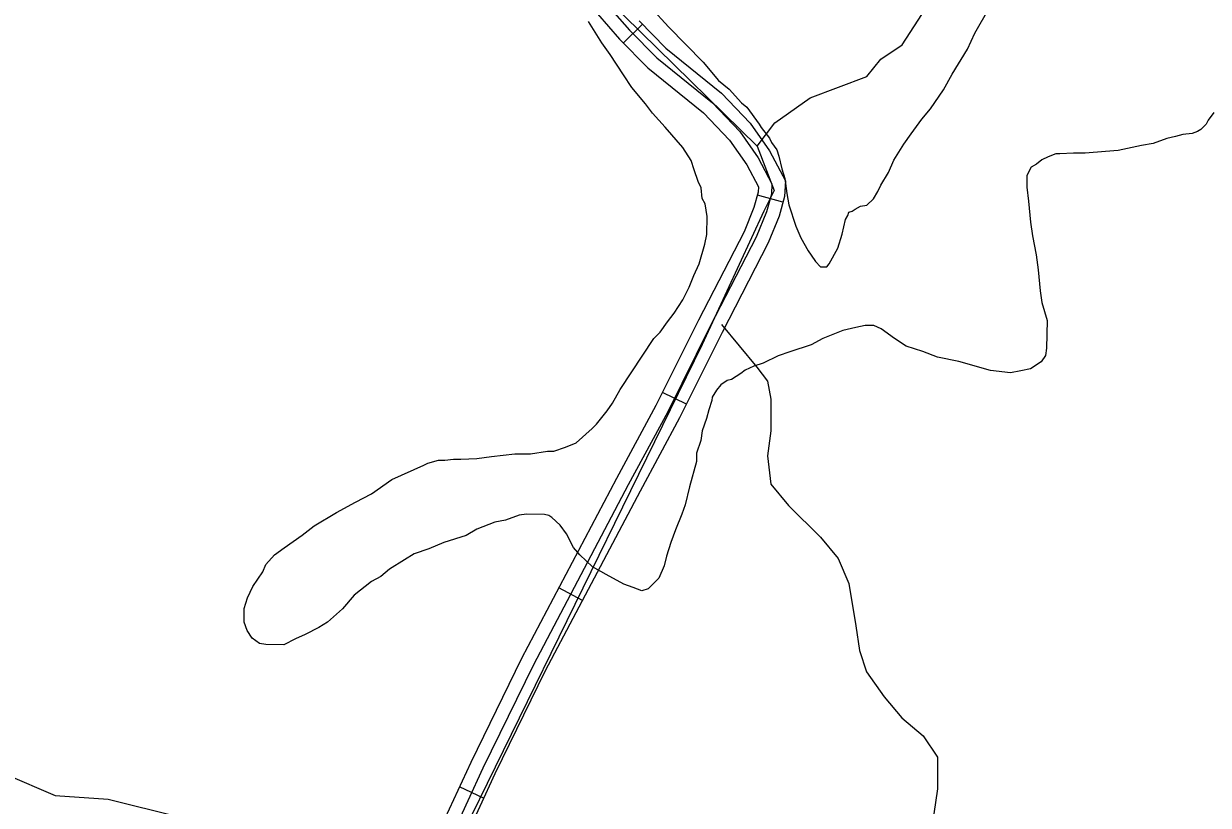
# Model space of a CAD drawing. Extents: x 3245246 to 3283090, y 806824 to 832173.
# Drawn here: x 3268650 to 3269986, y 827254 to 828135 of the extents above; entities that cross this region are included whole.
import ezdxf

# ---------------------------------------------------------------- set-up
doc = ezdxf.new("R2010")
doc.units = 0
for name, color, linetype in [('V-ROAD-CNTR', 7, 'Continuous'), ('V-SITE-VEGE', 7, 'Continuous'), ('V-TOPO-SHOR', 7, 'Continuous')]:
    doc.layers.add(name, color=color, linetype=linetype)

msp = doc.modelspace()

# ---------------------------------------------------------------- linework, layer by layer
at = {"layer": 'V-ROAD-CNTR'}
for p, q in [((3269347.6, 828134.4), (3269326.2, 828113.3)), ((3269506.1, 827933.6), (3269477.3, 827941.7)), ((3269397.2, 827705.9), (3269370.3, 827719.2)), ((3269280, 827484.7), (3269253.4, 827498.7)), ((3269168.6, 827261.8), (3269141.4, 827274.3))]:
    msp.add_line(p, q, dxfattribs=at)
for points in [[(3269284.7, 828160.2), (3269322, 828117.6), (3269353.8, 828085.3), (3269416.4, 828034.4), (3269445.8, 828003.6), (3269465.4, 827975.9), (3269478.4, 827951), (3269478.2, 827945), (3269473.3, 827927.7), (3269462.3, 827900.4), (3269410.7, 827800.5), (3269362.9, 827704.3), (3269318.5, 827622.1), (3269211.5, 827419), (3269154.1, 827302), (3269120.2, 827228.3)], [(3269296.6, 828169.3), (3269333, 828127.8), (3269363.9, 828096.4), (3269426.6, 828045.5), (3269457.4, 828013.2), (3269478.3, 827983.7), (3269493.6, 827954.4), (3269493.1, 827942.6), (3269487.5, 827922.9), (3269476, 827894.1), (3269424.1, 827793.7), (3269376.2, 827697.4), (3269331.7, 827615), (3269224.8, 827412.2), (3269167.6, 827295.6), (3269133.8, 827221.9)], [(3269344, 828138), (3269374, 828107.5), (3269436.8, 828056.5), (3269469, 828022.8), (3269491.1, 827991.6), (3269508.8, 827957.7), (3269508, 827940.2), (3269501.7, 827918), (3269489.6, 827887.9), (3269437.5, 827786.9), (3269389.5, 827690.5), (3269345, 827608), (3269238.2, 827405.4), (3269181.2, 827289.1), (3269147.3, 827215.4)]]:
    msp.add_lwpolyline(points, dxfattribs=at)
at = {"layer": 'V-SITE-VEGE'}
for p, q in [((3269357.3, 828153), (3269377.2, 828131.3)), ((3269722.6, 828124.1), (3269738.4, 828152.4)), ((3269301.9, 828113.3), (3269286.8, 828137.3)), ((3269377.2, 828131.3), (3269416, 828091.4)), ((3269714, 828106.3), (3269722.6, 828124.1)), ((3269311.3, 828100), (3269301.9, 828113.3)), ((3269326.4, 828077.2), (3269311.3, 828100)), ((3269696.9, 828078), (3269714, 828106.3)), ((3269416, 828091.4), (3269433.5, 828070.9)), ((3269335.8, 828062.8), (3269326.4, 828077.2)), ((3269433.5, 828070.9), (3269445.3, 828061.2)), ((3269687.1, 828060.2), (3269696.9, 828078)), ((3269351, 828044.7), (3269335.8, 828062.8)), ((3269445.3, 828061.2), (3269459.4, 828045.6)), ((3269672.5, 828039), (3269687.1, 828060.2)), ((3269359.2, 828033.9), (3269351, 828044.7)), ((3269459.4, 828045.6), (3269465.3, 828040.7)), ((3269465.3, 828040.7), (3269479.3, 828021.5)), ((3269373.2, 828018.2), (3269359.2, 828033.9)), ((3269650.7, 828010.7), (3269662.8, 828027.2)), ((3269662.8, 828027.2), (3269672.5, 828039)), ((3269991.7, 828034.6), (3269985.6, 828026.3)), ((3269393.2, 827995.3), (3269373.2, 828018.2)), ((3269479.3, 828021.5), (3269481.6, 828017.8)), ((3269481.6, 828017.8), (3269491, 828005.8)), ((3269973.5, 828013.4), (3269967.6, 828011.1)), ((3269977.1, 828015.7), (3269973.5, 828013.4)), ((3269983.2, 828021.6), (3269977.1, 828015.7)), ((3269985.6, 828026.3), (3269983.2, 828021.6)), ((3269491, 828005.8), (3269493.3, 828001)), ((3269493.3, 828001), (3269499.2, 827992.6)), ((3269642.2, 827998.9), (3269650.7, 828010.7)), ((3269938.9, 828005.5), (3269923.3, 827999.8)), ((3269948.5, 828007.8), (3269938.9, 828005.5)), ((3269956.8, 828010), (3269948.5, 828007.8)), ((3269967.6, 828011.1), (3269956.8, 828010)), ((3269402.5, 827980.8), (3269393.2, 827995.3)), ((3269499.2, 827992.6), (3269501.4, 827985.4)), ((3269631.2, 827981.2), (3269642.2, 827998.9)), ((3269813.6, 827988.2), (3269805.2, 827984.7)), ((3269818.3, 827988.1), (3269813.6, 827988.2)), ((3269833.8, 827989.1), (3269818.3, 827988.1)), ((3269846.9, 827988.9), (3269833.8, 827989.1)), ((3269869.6, 827991), (3269846.9, 827988.9)), ((3269883.9, 827992), (3269869.6, 827991)), ((3269910.2, 827997.6), (3269883.9, 827992)), ((3269923.3, 827999.8), (3269910.2, 827997.6)), ((3269405.9, 827970.1), (3269402.5, 827980.8)), ((3269501.4, 827985.4), (3269504.8, 827971.1)), ((3269625.1, 827967), (3269631.2, 827981.2)), ((3269792, 827976.6), (3269786, 827973.1)), ((3269798, 827981.3), (3269792, 827976.6)), ((3269805.2, 827984.7), (3269798, 827981.3)), ((3269410.5, 827956.9), (3269405.9, 827970.1)), ((3269504.8, 827971.1), (3269508.2, 827960.3)), ((3269508.2, 827960.3), (3269510.4, 827943.6)), ((3269616.5, 827952.8), (3269625.1, 827967)), ((3269781.1, 827963.6), (3269780.9, 827950.5)), ((3269786, 827973.1), (3269781.1, 827963.6)), ((3269414, 827949.7), (3269410.5, 827956.9)), ((3269415, 827937.8), (3269414, 827949.7)), ((3269612.9, 827945.7), (3269616.5, 827952.8)), ((3269780.9, 827950.5), (3269783, 827935)), ((3269418.5, 827931.8), (3269415, 827937.8)), ((3269510.4, 827943.6), (3269512.6, 827930.5)), ((3269600.7, 827930.4), (3269608, 827937.5)), ((3269608, 827937.5), (3269612.9, 827945.7)), ((3269783, 827935), (3269785.1, 827911.2)), ((3269420.7, 827917.4), (3269418.5, 827931.8)), ((3269512.6, 827930.5), (3269520.6, 827906.5)), ((3269579.1, 827918.8), (3269580.4, 827922.4)), ((3269580.4, 827922.4), (3269584, 827923.5)), ((3269584, 827923.5), (3269587.6, 827925.8)), ((3269587.6, 827925.8), (3269593.6, 827929.3)), ((3269593.6, 827929.3), (3269600.7, 827930.4)), ((3269420.4, 827897.2), (3269420.7, 827917.4)), ((3269520.6, 827906.5), (3269526.4, 827893.3)), ((3269572.9, 827897.5), (3269576.7, 827914.1)), ((3269576.7, 827914.1), (3269579.1, 827918.8)), ((3269785.1, 827911.2), (3269787.3, 827895.7)), ((3269417.9, 827886.5), (3269420.4, 827897.2)), ((3269526.4, 827893.3), (3269534.5, 827878.9)), ((3269567.9, 827882), (3269572.9, 827897.5)), ((3269787.3, 827895.7), (3269791.7, 827874.2)), ((3269411.6, 827864), (3269417.9, 827886.5)), ((3269558.1, 827864.3), (3269567.9, 827882)), ((3269534.5, 827878.9), (3269538, 827874.1)), ((3269538, 827874.1), (3269542.7, 827866.9)), ((3269542.7, 827866.9), (3269548.5, 827860.9)), ((3269791.7, 827874.2), (3269793.9, 827857.4)), ((3269405.5, 827851), (3269411.6, 827864)), ((3269548.5, 827860.9), (3269555.7, 827860.8)), ((3269555.7, 827860.8), (3269558.1, 827864.3)), ((3269793.9, 827857.4), (3269795.9, 827833.6)), ((3269400.5, 827837.9), (3269405.5, 827851)), ((3269393.2, 827823.7), (3269400.5, 827837.9)), ((3269795.9, 827833.6), (3269798.1, 827820.5)), ((3269383.4, 827808.4), (3269393.2, 827823.7)), ((3269798.1, 827820.5), (3269803.8, 827800.1)), ((3269376.1, 827798.9), (3269383.4, 827808.4)), ((3269803.8, 827800.1), (3269803.4, 827769.2)), ((3269360.4, 827780.1), (3269367.6, 827787.2)), ((3269367.6, 827787.2), (3269376.1, 827798.9)), ((3269573.7, 827789), (3269551, 827779.8)), ((3269588.1, 827792.4), (3269573.7, 827789)), ((3269598.8, 827794.7), (3269588.1, 827792.4)), ((3269608.4, 827794.5), (3269598.8, 827794.7)), ((3269616.7, 827790.8), (3269608.4, 827794.5)), ((3269632, 827779.9), (3269616.7, 827790.8)), ((3269322.7, 827722.3), (3269360.4, 827780.1)), ((3269537.8, 827772.9), (3269513.8, 827764.9)), ((3269551, 827779.8), (3269537.8, 827772.9)), ((3269645, 827771.4), (3269632, 827779.9)), ((3269500.7, 827760.3), (3269483.9, 827752.2)), ((3269513.8, 827764.9), (3269500.7, 827760.3)), ((3269663.9, 827765.2), (3269645, 827771.4)), ((3269680.5, 827759), (3269663.9, 827765.2)), ((3269802.1, 827760.8), (3269797.2, 827753.8)), ((3269803.4, 827769.2), (3269802.1, 827760.8)), ((3269473.1, 827748.8), (3269463.5, 827744.1)), ((3269483.9, 827752.2), (3269473.1, 827748.8)), ((3269704.3, 827753.9), (3269680.5, 827759)), ((3269739.9, 827743.8), (3269704.3, 827753.9)), ((3269797.2, 827753.8), (3269785.2, 827745.6)), ((3269447.9, 827733.6), (3269443.1, 827732.5)), ((3269458.7, 827740.6), (3269447.9, 827733.6)), ((3269463.5, 827744.1), (3269458.7, 827740.6)), ((3269762.5, 827741.1), (3269739.9, 827743.8)), ((3269774.4, 827743.4), (3269762.5, 827741.1)), ((3269785.2, 827745.6), (3269774.4, 827743.4)), ((3269314.1, 827706.9), (3269322.7, 827722.3)), ((3269431.1, 827721.9), (3269426.2, 827713.7)), ((3269435.9, 827727.8), (3269431.1, 827721.9)), ((3269443.1, 827732.5), (3269435.9, 827727.8)), ((3269308, 827698.6), (3269314.1, 827706.9)), ((3269426.1, 827710.1), (3269422.4, 827699.4)), ((3269426.2, 827713.7), (3269426.1, 827710.1)), ((3269295.9, 827683.3), (3269308, 827698.6)), ((3269422.4, 827699.4), (3269419.9, 827689.9)), ((3269291.1, 827678.6), (3269295.9, 827683.3)), ((3269419.9, 827689.9), (3269414.9, 827675.7)), ((3269273, 827662.2), (3269291.1, 827678.6)), ((3269414.9, 827675.7), (3269413.6, 827665)), ((3269221.6, 827649.8), (3269240.7, 827653.1)), ((3269240.7, 827653.1), (3269247.8, 827653)), ((3269247.8, 827653), (3269261, 827657.6)), ((3269261, 827657.6), (3269273, 827662.2)), ((3269413.6, 827665), (3269408.6, 827650.8)), ((3269101.1, 827637.2), (3269105.9, 827639.5)), ((3269105.9, 827639.5), (3269117.9, 827642.9)), ((3269117.9, 827642.9), (3269125, 827642.8)), ((3269125, 827642.8), (3269134.5, 827643.9)), ((3269134.5, 827643.9), (3269142.9, 827643.8)), ((3269142.9, 827643.8), (3269160.8, 827644.7)), ((3269160.8, 827644.7), (3269177.5, 827646.9)), ((3269177.5, 827646.9), (3269203.7, 827650.1)), ((3269203.7, 827650.1), (3269221.6, 827649.8)), ((3269408.5, 827641.3), (3269400.9, 827612.8)), ((3269408.6, 827650.8), (3269408.5, 827641.3)), ((3269065.1, 827621), (3269101.1, 827637.2)), ((3269042.3, 827604.7), (3269065.1, 827621)), ((3269400.9, 827612.8), (3269395.9, 827592.6)), ((3269024.3, 827595.4), (3269042.3, 827604.7)), ((3269002.7, 827583.8), (3269024.3, 827595.4)), ((3269395.9, 827592.6), (3269392.2, 827581.9)), ((3268977.5, 827568.7), (3269002.7, 827583.8)), ((3269181.2, 827573), (3269160.8, 827564.9)), ((3269193.2, 827575.2), (3269181.2, 827573)), ((3269208.7, 827580.9), (3269193.2, 827575.2)), ((3269217.1, 827582), (3269208.7, 827580.9)), ((3269237.3, 827581.7), (3269217.1, 827582)), ((3269242.1, 827580.4), (3269237.3, 827581.7)), ((3269245.6, 827578), (3269242.1, 827580.4)), ((3269255, 827569.5), (3269245.6, 827578)), ((3269392.2, 827581.9), (3269384.8, 827564.2)), ((3268964.2, 827558.1), (3268977.5, 827568.7)), ((3269160.8, 827564.9), (3269148.8, 827557.9)), ((3269262, 827559.9), (3269255, 827569.5)), ((3269270.1, 827544.3), (3269262, 827559.9)), ((3269384.8, 827564.2), (3269379.8, 827549.9)), ((3268943.8, 827544.1), (3268964.2, 827558.1)), ((3269123.7, 827549.9), (3269106.9, 827543)), ((3269148.8, 827557.9), (3269123.7, 827549.9)), ((3269379.8, 827549.9), (3269374.8, 827534.5)), ((3268923.2, 827525.3), (3268932.9, 827535.9)), ((3268932.9, 827535.9), (3268943.8, 827544.1)), ((3269090.2, 827537.3), (3269079.4, 827530.3)), ((3269106.9, 827543), (3269090.2, 827537.3)), ((3269277.2, 827535.9), (3269270.1, 827544.3)), ((3269291.3, 827522.6), (3269277.2, 827535.9)), ((3269374.8, 827534.5), (3269372.3, 827523.8)), ((3268919.6, 827517), (3268923.2, 827525.3)), ((3269062.5, 827519.8), (3269052.9, 827511.6)), ((3269079.4, 827530.3), (3269062.5, 827519.8)), ((3269306.7, 827514), (3269291.3, 827522.6)), ((3269372.3, 827523.8), (3269366.1, 827509.6)), ((3268908.6, 827500.5), (3268919.6, 827517)), ((3269042.1, 827505.8), (3269022.8, 827490.6)), ((3269052.9, 827511.6), (3269042.1, 827505.8)), ((3269326.8, 827503), (3269306.7, 827514)), ((3269366.1, 827509.6), (3269354.1, 827497.9)), ((3268902.5, 827487.5), (3268908.6, 827500.5)), ((3269337.4, 827499.3), (3269326.8, 827503)), ((3269346.9, 827495.6), (3269337.4, 827499.3)), ((3269354.1, 827497.9), (3269346.9, 827495.6)), ((3268898.7, 827475.6), (3268902.5, 827487.5)), ((3269022.8, 827490.6), (3269009.5, 827475.3)), ((3268898.5, 827460.2), (3268898.7, 827475.6)), ((3269009.5, 827475.3), (3268992.6, 827460)), ((3268902, 827450.6), (3268898.5, 827460.2)), ((3268983, 827454.2), (3268967.4, 827446.1)), ((3268992.6, 827460), (3268983, 827454.2)), ((3268907.8, 827442.2), (3268902, 827450.6)), ((3268916, 827436.1), (3268907.8, 827442.2)), ((3268956.6, 827441.5), (3268943.4, 827434.5)), ((3268967.4, 827446.1), (3268956.6, 827441.5)), ((3268923.2, 827434.8), (3268916, 827436.1)), ((3268943.4, 827434.5), (3268923.2, 827434.8))]:
    msp.add_line(p, q, dxfattribs=at)
at = {"layer": 'V-TOPO-SHOR'}
for points in [[(3269095.4, 828583.3), (3269083.7, 828382.7), (3269477, 827996.8), (3269496.2, 827946.7), (3269484.7, 827923.5), (3269415.2, 827773.1), (3269056.1, 827040.4)], [(3269477, 827996.8), (3269496.8, 828023.3), (3269536.7, 828051.2), (3269600.6, 828075.2), (3269616.6, 828095.1), (3269640.6, 828111.1), (3269676.6, 828167)], [(3269436.7, 827795.6), (3269476.7, 827747.6), (3269488.6, 827731.7), (3269492.6, 827711.7), (3269492.6, 827675.7), (3269488.6, 827647.8), (3269492.6, 827615.8), (3269512.5, 827591.8), (3269548.5, 827555.9), (3269568.4, 827531.9), (3269580.4, 827503.9), (3269588.4, 827456), (3269592.4, 827428), (3269600.3, 827404), (3269620.3, 827376.1), (3269640.3, 827352.1), (3269664.2, 827332.1), (3269680.2, 827308.1), (3269680.2, 827272.2), (3269676.2, 827244.2)], [(3268629.6, 827288.6), (3268685.5, 827264.6), (3268745.4, 827260.6), (3268825.3, 827240.6)]]:
    msp.add_lwpolyline(points, dxfattribs=at)

doc.saveas('drawing.dxf')
